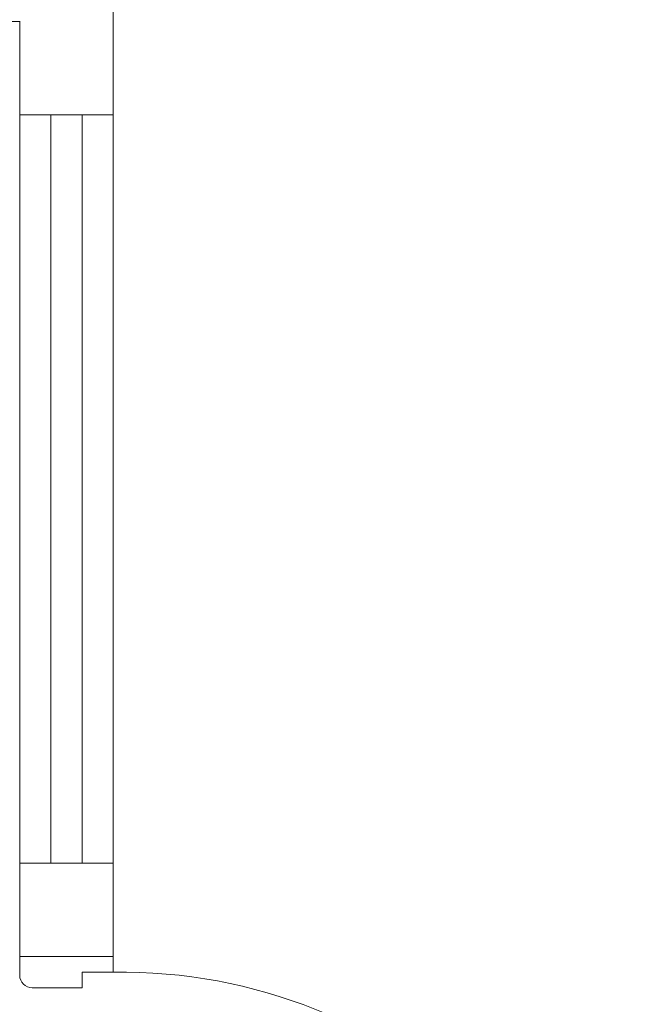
# Model space of a CAD drawing. Header units: feet. Extents: x 8 to 127, y 6 to 90.
# Tile 500 of 538: x 60.79 to 61.29, y 55.454 to 56.243. Entities that reach past the tile are written whole.
import ezdxf

# ---------------------------------------------------------------- set-up
doc = ezdxf.new("R2010")
doc.units = ezdxf.units.FT
doc.header["$MEASUREMENT"] = 0
for name, color, linetype in [('Alvenaria', 7, 'Continuous'), ('Desnível', 8, 'Continuous'), ('Esquadria', 250, 'Continuous'), ('ESQUADRIAS', 252, 'Continuous')]:
    doc.layers.add(name, color=color, linetype=linetype)

msp = doc.modelspace()

# ---------------------------------------------------------------- linework, layer by layer
at = {"layer": 'Alvenaria', "lineweight": 5}
for p, q in [((60.86522, 56.41695), (60.86522, 56.16695)), ((58.69022, 56.24195), (60.79055, 56.24195)), ((60.79022, 56.16695), (60.79022, 56.24195)), ((60.86522, 56.16695), (60.79022, 56.16695)), ((60.79022, 55.49195), (60.79022, 55.56695)), ((60.79022, 55.56695), (60.86522, 55.56695)), ((60.86522, 55.56695), (60.86522, 55.49195)), ((60.79055, 55.49195), (60.79022, 55.49195)), ((60.86522, 55.49195), (60.79022, 55.49195))]:
    msp.add_line(p, q, dxfattribs=at)
at = {"layer": 'Desnível', "lineweight": 5}
msp.add_arc((60.87175, 55.06081), 0.41869, 1.86711, 90.8936, dxfattribs=at)
at = {"layer": 'Esquadria', "lineweight": 5}
for p, q in [((60.79022, 55.49195), (60.79022, 55.47695)), ((60.86522, 55.47945), (60.86522, 55.49195)), ((60.84022, 55.47945), (60.86522, 55.47945)), ((60.84022, 55.46695), (60.84022, 55.47945)), ((60.80022, 55.46695), (60.84022, 55.46695))]:
    msp.add_line(p, q, dxfattribs=at)
msp.add_arc((60.80022, 55.47695), 0.01, 180, 270, dxfattribs=at)
at = {"layer": 'ESQUADRIAS', "lineweight": 5}
for p, q in [((60.79022, 56.16695), (60.79022, 55.56695)), ((60.81522, 56.16695), (60.81522, 55.56695)), ((60.84022, 56.16695), (60.84022, 55.56695)), ((60.86522, 56.16695), (60.86522, 55.56695))]:
    msp.add_line(p, q, dxfattribs=at)

doc.saveas('drawing.dxf')
